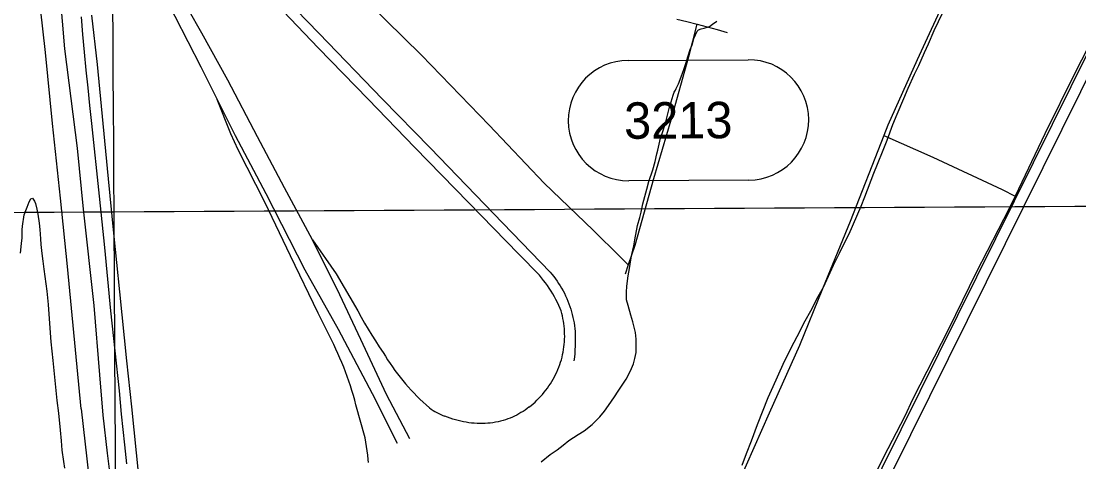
# Model space of a CAD drawing. Extents: x 3477039 to 3515015, y 546746 to 572297.
# Drawn here: x 3491528 to 3494431, y 557542 to 558751 of the extents above; entities that cross this region are included whole.
import ezdxf

# ---------------------------------------------------------------- set-up
doc = ezdxf.new("R2010")
doc.units = 0
for name, color, linetype in [('V-DTCH-CNTR', 7, 'Continuous'), ('V-GRID-MAJR', 7, 'Continuous'), ('V-ROAD-CNTR', 7, 'Continuous'), ('V-ROAD-IDEN', 7, 'Continuous'), ('V-SITE-VEGE', 7, 'Continuous'), ('V-TOPO-SHOR', 7, 'Continuous')]:
    doc.layers.add(name, color=color, linetype=linetype)

msp = doc.modelspace()

# ---------------------------------------------------------------- linework, layer by layer
at = {"layer": 'V-DTCH-CNTR'}
for points in [[(3494828.58, 559412.067), (3494806.595, 559370.561), (3494784.818, 559328.939), (3494763.253, 559287.211), (3494741.898, 559245.3740000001), (3494720.757, 559203.427), (3494699.828, 559161.376), (3494687.784, 559136.867), (3494679.113, 559119.22), (3494636.529, 559034.162), (3494593.744, 558949.207), (3494550.765, 558864.35), (3494507.5870000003, 558779.594), (3494421.239, 558610.079), (3494337.832, 558441.7170000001), (3494256.066, 558270.559), (3494240.073, 558237.081), (3494148.982, 558061.147), (3494073.3000000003, 557905.634), (3493974.46, 557713.329), (3493952.997, 557667.7220000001)], [(3495349.864, 558797.551), (3495324.204, 558818.8640000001), (3495293.875, 558843.149), (3495254.734, 558866.327), (3495089.278, 558946.188), (3494916.222, 559029.63), (3494739.654, 559114.272), (3494687.784, 559136.867), (3494543.382, 559207.185), (3494404.818, 559273.938), (3494294.312, 559326.399), (3494235.236, 559194.234), (3494148.677, 558996.557), (3494070.537, 558826.393), (3493987.0300000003, 558644.534), (3493907.0700000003, 558466.172), (3493895.628, 558437.035), (3493802.9930000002, 558201.1460000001), (3493727.092, 558016.2980000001), (3493664.323, 557861.277), (3493580.789, 557675.898)], [(3492205.041, 559095.877), (3492335.869, 558950.139), (3492480.102, 558801.38), (3492626.708, 558657.859), (3492812.644, 558466.178), (3492963.213, 558306.282), (3493097.67, 558177.4450000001), (3493171.84, 558104.509), (3493194.268, 558082.803)], [(3493327.492, 558756.644), (3493355.216, 558749.738), (3493382.887, 558742.623), (3493410.502, 558735.295), (3493438.06, 558727.755), (3493465.558, 558720.003)], [(3493382.663, 558742.681), (3493359.816, 558653.5430000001), (3493310.648, 558479.382), (3493263.333, 558318.632), (3493212.35, 558135.727), (3493194.268, 558082.803), (3493185.494, 558057.127)], [(3493895.628, 558437.035), (3494030.143, 558377.942), (3494220.7660000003, 558289.6730000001), (3494256.066, 558270.559)], [(3493580.789, 557675.898), (3493518.182, 557532.485), (3493431.2770000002, 557336.716), (3493339.789, 557114.254), (3493251.778, 556922.838)], [(3493952.997, 557667.7220000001), (3493894.528, 557555.031), (3493811.732, 557387.441), (3493753.702, 557266.98), (3493674.161, 557103.085), (3493559.344, 556858.893), (3493497.286, 556722.875), (3493494.98, 556717.696), (3493492.881, 556712.431), (3493490.99, 556707.085), (3493489.313, 556701.67), (3493487.849, 556696.192), (3493486.603, 556690.662), (3493485.577, 556685.088), (3493484.771, 556679.476), (3493482.946, 556671.964), (3493480.9020000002, 556664.507), (3493478.639, 556657.116), (3493476.161, 556649.7930000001), (3493473.468, 556642.547), (3493470.566, 556635.381), (3493467.453, 556628.305), (3493464.133, 556621.321), (3493426.37, 556549.606)]]:
    msp.add_lwpolyline(points, dxfattribs=at)
at = {"layer": 'V-GRID-MAJR'}
for points in [[(3491798.96074522, 555464.6622092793), (3491782.883, 558228.111), (3491747.6210000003, 564289.072), (3491712.358, 570350.049), (3491712.34, 570353.116)], [(3481235.517, 558168.281), (3486509.202, 558197.813), (3491782.883, 558228.111), (3497056.56, 558259.177), (3502330.233, 558291.01), (3507603.9, 558323.61), (3512877.563, 558356.976), (3512877.5640000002, 558356.976)]]:
    msp.add_spline(points, degree=3, dxfattribs=at)
at = {"layer": 'V-ROAD-CNTR'}
for p, q in [((3491692.971, 557687.643), (3491713.304, 557501.5480000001)), ((3491830.818, 557693.279), (3491850.073, 557503.3640000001))]:
    msp.add_line(p, q, dxfattribs=at)
for points in [[(3490370.721, 561774.415), (3490441.539, 561645.026), (3490522.201, 561494.973), (3490608.6350000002, 561329.577), (3490703.2120000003, 561151.7660000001), (3490782.6720000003, 560998.188), (3490874.33, 560823.34), (3490957.8740000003, 560665.028), (3491047.2060000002, 560493.727), (3491123.75, 560343.703), (3491219.4960000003, 560164.703), (3491296.077, 560019.387), (3491387.7290000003, 559843.9500000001), (3491460.816, 559703.367), (3491543.197, 559546.828), (3491602.9390000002, 559431.644), (3491650.5100000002, 559341.2660000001), (3491706.769, 559231.993), (3491772.929, 559109.701), (3491861.659, 558936.638), (3491949.809, 558764.758), (3492020.549, 558625.3690000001), (3492065.537, 558536.228)], [(3493061.0178398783, 555851.9432697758), (3495551.758858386, 560875.5862224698)], [(3493087.8957861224, 555838.617296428), (3495578.6368046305, 560862.2602491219)], [(3492327.177, 558151.509), (3492250.6010000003, 558293.7980000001), (3492176.684, 558433.447), (3492095.239, 558589.154), (3492023.836, 558718.547), (3491948.3340000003, 558850.909)], [(3492921.632, 557691.9890000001), (3492927.327, 557696.566), (3492932.894, 557701.301), (3492938.325, 557706.1900000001), (3492943.617, 557711.228), (3492948.768, 557716.411), (3492953.771, 557721.738), (3492958.623, 557727.202), (3492963.319, 557732.802), (3492967.859, 557738.528), (3492972.236, 557744.381), (3492976.447, 557750.353), (3492980.489, 557756.4400000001), (3492984.36, 557762.639), (3492988.057, 557768.943), (3492991.575, 557775.3470000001), (3492994.914, 557781.8470000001), (3492998.0670000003, 557788.4400000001), (3493001.037, 557795.116), (3493003.818, 557801.8740000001), (3493006.411, 557808.709), (3493008.651, 557815.487), (3493010.691, 557822.332), (3493012.526, 557829.232), (3493014.157, 557836.183), (3493015.58, 557843.181), (3493016.792, 557850.2170000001), (3493017.798, 557857.287), (3493018.59, 557864.383), (3493019.174, 557871.498), (3493019.545, 557878.629), (3493019.705, 557885.769), (3493019.651, 557892.908), (3493019.387, 557900.045), (3493018.912, 557907.1680000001), (3493018.224, 557914.277), (3493017.325, 557921.361), (3493016.217, 557928.414), (3493014.898, 557935.431), (3493013.372, 557942.406), (3493011.642, 557949.335), (3493009.704, 557956.206), (3493007.5640000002, 557963.017), (3493003.869, 557971.209), (3492999.968, 557979.305), (3492995.862, 557987.2980000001), (3492991.5530000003, 557995.183), (3492987.043, 558002.957), (3492982.339, 558010.613), (3492977.438, 558018.147), (3492972.349, 558025.553), (3492967.073, 558032.827), (3492961.611, 558039.965), (3492955.971, 558046.959), (3492950.154, 558053.807), (3492893.673, 558111.733), (3492755.67, 558253.587), (3492608.3510000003, 558404.902), (3492480.253, 558537.2930000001), (3492343.418, 558677.966), (3492190.306, 558839.295)], [(3492220.311, 558847.1630000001), (3492344.909, 558717.732), (3492519.585, 558536.875), (3492650.612, 558403.8740000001), (3492850.325, 558197.014), (3492979.58, 558062.853), (3492984.633, 558056.881), (3492989.517, 558050.772), (3492994.232, 558044.532), (3492998.772, 558038.162), (3493003.132, 558031.67), (3493007.3140000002, 558025.059), (3493011.312, 558018.336), (3493015.1210000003, 558011.506), (3493018.742, 558004.571), (3493022.168, 557997.54), (3493025.398, 557990.417), (3493028.433, 557983.208), (3493031.2660000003, 557975.9180000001), (3493033.897, 557968.553), (3493036.322, 557961.117), (3493038.542, 557953.617), (3493040.555, 557946.058), (3493042.357, 557938.447), (3493043.951, 557930.79), (3493045.329, 557923.091), (3493046.4960000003, 557915.356), (3493047.449, 557907.5920000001), (3493048.186, 557899.808), (3493048.5530000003, 557889.676), (3493048.71, 557879.541), (3493048.657, 557869.401), (3493048.393, 557859.268), (3493047.918, 557849.142), (3493047.234, 557839.029), (3493046.339, 557828.933), (3493045.235, 557818.856)], [(3491692.971, 557687.643), (3491676.532, 557849.572), (3491654.821, 558077.912), (3491635.627, 558265.165), (3491613.63, 558470.678), (3491595.077, 558664.984), (3491581.275, 558786.297)], [(3491802.889, 557672.699), (3491798.073, 557736.871), (3491774.412, 557955.927), (3491757.473, 558130.218), (3491742.639, 558270.954), (3491721.774, 558470.573), (3491716.47, 558519.291), (3491711.393, 558568.031), (3491706.543, 558616.794), (3491701.923, 558665.582), (3491697.5300000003, 558714.39), (3491693.367, 558763.216)], [(3491721.1780000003, 558767.91), (3491736.637, 558631.876), (3491751.904, 558470.542), (3491766.654, 558318.628), (3491780.835, 558169.071), (3491797.872, 558008.3150000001), (3491817.0470000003, 557818.709), (3491830.818, 557693.279)], [(3492065.537, 558536.228), (3492115.6350000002, 558436.961), (3492199.767, 558278.645), (3492306.464, 558068.968), (3492397.627, 557906.478), (3492491.036, 557729.852), (3492560.029, 557592.831)], [(3492446.899, 557698.086), (3492443.356, 557711.23), (3492439.619, 557724.321), (3492435.685, 557737.354), (3492431.556, 557750.326), (3492427.23, 557763.237), (3492422.713, 557776.078), (3492418.002, 557788.851), (3492413.1010000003, 557801.555), (3492408.012, 557814.181), (3492402.73, 557826.729), (3492397.264, 557839.197), (3492391.61, 557851.581), (3492385.771, 557863.88), (3492343.461, 557950.1), (3492266.97, 558107.184), (3492196.29, 558254.81), (3492123.227, 558398.336), (3492102.96, 558442.028), (3492065.537, 558536.228)], [(3492594.839, 557605.514), (3492531.025, 557727.198), (3492459.779, 557877.7710000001), (3492395.4990000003, 558015.348), (3492327.669, 558150.596), (3492327.177, 558151.509)], [(3492327.177, 558151.509), (3492392.345, 558057.51), (3492451.573, 557955.911), (3492460.92, 557939.215), (3492470.48, 557922.639), (3492480.253, 557906.187), (3492490.233, 557889.861), (3492500.4220000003, 557873.661), (3492510.815, 557857.594), (3492521.412, 557841.661), (3492527.501, 557831.706), (3492533.771, 557821.867), (3492540.227, 557812.147), (3492546.86, 557802.55), (3492553.6720000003, 557793.076), (3492560.66, 557783.731), (3492567.819, 557774.519), (3492575.149, 557765.443), (3492582.647, 557756.501), (3492590.311, 557747.705), (3492598.136, 557739.05), (3492606.1210000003, 557730.5430000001), (3492614.264, 557722.187), (3492622.56, 557713.982), (3492631.008, 557705.936), (3492639.606, 557698.047), (3492648.349, 557690.3200000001)], [(3491817.483, 557536.386), (3491812.7460000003, 557589.054), (3491802.889, 557672.699)], [(3492480.759, 557540.603), (3492480.296, 557548.103), (3492479.0100000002, 557560.034), (3492477.525, 557571.941), (3492475.846, 557583.824), (3492473.968, 557595.676), (3492471.893, 557607.495), (3492446.899, 557698.086)], [(3492648.349, 557690.3200000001), (3492653.276, 557686.713), (3492658.339, 557683.299), (3492663.531, 557680.084), (3492668.841, 557677.069), (3492674.264, 557674.264), (3492679.792, 557671.669), (3492685.414, 557669.291), (3492691.123, 557667.13)], [(3492921.632, 557691.9890000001), (3492916.328, 557687.979), (3492910.9, 557684.137), (3492905.3540000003, 557680.465), (3492899.698, 557676.969), (3492893.935, 557673.651), (3492888.069, 557670.5160000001), (3492882.11, 557667.567), (3492876.06, 557664.806), (3492869.924, 557662.234), (3492863.715, 557659.856), (3492857.431, 557657.675), (3492850.6010000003, 557655.576), (3492843.7060000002, 557653.706), (3492836.751, 557652.061), (3492829.7460000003, 557650.648), (3492822.697, 557649.466), (3492815.615, 557648.518), (3492808.505, 557647.803), (3492801.375, 557647.322), (3492794.234, 557647.076), (3492786.679, 557647.111), (3492779.13, 557647.365), (3492771.589, 557647.834), (3492764.0670000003, 557648.522), (3492756.5670000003, 557649.427), (3492749.096, 557650.5480000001), (3492741.662, 557651.883), (3492734.267, 557653.431), (3492726.9220000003, 557655.193), (3492719.63, 557657.165), (3492712.398, 557659.348), (3492705.232, 557661.736), (3492698.14, 557664.331), (3492691.123, 557667.13)]]:
    msp.add_lwpolyline(points, dxfattribs=at)
at = {"layer": 'V-ROAD-IDEN'}
for p, q in [((3493193.5734582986, 558643.253135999), (3493523.569156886, 558645.2220522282)), ((3493193.5734582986, 558643.253135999), (3493523.569156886, 558645.2220522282)), ((3493193.5746387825, 558643.2528869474), (3493193.5734582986, 558643.253135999)), ((3493525.5380731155, 558315.2263536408), (3493195.542374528, 558313.2574374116)), ((3493525.5380731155, 558315.2263536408), (3493195.542374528, 558313.2574374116))]:
    msp.add_line(p, q, dxfattribs=at)
for centre, radius, start, end in [((3493194.5588054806, 558478.2555360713), 165.00028600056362, 90.3417505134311, 270.34175051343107), ((3493194.5588054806, 558478.2555360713), 165.00028600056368, 90.3417505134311, 270.34175051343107), ((3493524.5535076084, 558480.2238715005), 165.00028619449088, 270.34175051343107, 90.34175051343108), ((3493524.5535076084, 558480.2238715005), 165.00028619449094, 270.34175051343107, 90.34175051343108)]:
    msp.add_arc(centre, radius, start, end, dxfattribs=at)
at = {"layer": 'V-SITE-VEGE'}
for p, q in [((3493425.5510000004, 558742.4270000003), (3493437.56, 558751.0690000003)), ((3494044.827, 558749.5), (3494033.307, 558724.943)), ((3494056.347, 558773.628), (3494044.827, 558749.5)), ((3493378.3500000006, 558713.859), (3493383.046, 558723.341)), ((3493383.046, 558723.341), (3493387.3310000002, 558727.656)), ((3493387.3310000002, 558727.656), (3493394.2020000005, 558730.264)), ((3493394.2020000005, 558730.264), (3493402.365, 558732.0150000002)), ((3493402.365, 558732.0150000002), (3493416.967000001, 558736.8010000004)), ((3493416.967000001, 558736.8010000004), (3493425.5510000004, 558742.4270000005)), ((3494033.307, 558724.943), (3494017.1030000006, 558688.325)), ((3493369.423, 558686.301), (3493374.519, 558703.525)), ((3493374.519, 558703.525), (3493378.3500000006, 558713.859)), ((3494017.1030000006, 558688.325), (3494006.873, 558664.203)), ((3493357.936, 558653.5720000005), (3493364.313, 558672.95)), ((3493364.313, 558672.95), (3493369.423, 558686.301)), ((3494006.873, 558664.203), (3493990.663, 558628.875)), ((3493347.737, 558621.279), (3493354.114, 558640.655)), ((3493354.114, 558640.655), (3493357.936, 558653.5720000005)), ((3493336.239, 558590.7010000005), (3493343.483, 558608.791)), ((3493343.483, 558608.791), (3493347.737, 558621.279)), ((3493979.1430000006, 558604.748), (3493961.6580000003, 558565.975)), ((3493990.6630000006, 558628.875), (3493979.1430000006, 558604.748)), ((3493326.012000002, 558566.1470000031), (3493331.9839999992, 558579.0719999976)), ((3493331.9839999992, 558579.0719999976), (3493336.239, 558590.7010000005)), ((3493311.9560000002, 558529.9670000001), (3493317.048, 558548.4790000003)), ((3493317.048, 558548.4790000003), (3493320.0270000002, 558556.233)), ((3493320.0270000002, 558556.233), (3493323.45, 558561.408)), ((3493323.45, 558561.408), (3493326.012000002, 558566.1470000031)), ((3493961.6580000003, 558565.975), (3493949.294, 558537.545)), ((3493296.2660000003, 558470.9890000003), (3493307.711, 558515.33)), ((3493307.711, 558515.33), (3493311.9560000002, 558529.9670000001)), ((3493949.294, 558537.545), (3493930.962000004, 558494.8970000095)), ((3493930.962000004, 558494.8970000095), (3493919.4560000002, 558466.469)), ((3493287.761, 558445.581), (3493296.2660000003, 558470.9890000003)), ((3493919.4560000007, 558466.469), (3493903.7050000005, 558423.8320000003)), ((3493275.043, 558396.935), (3493283.090000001, 558430.0820000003)), ((3493283.090000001, 558430.0820000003), (3493287.761, 558445.581)), ((3493272.932, 558387.0370000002), (3493275.043, 558396.935)), ((3493903.7050000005, 558423.8320000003), (3493892.632, 558395.835)), ((3493267.8479999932, 558366.374999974), (3493272.932, 558387.0370000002)), ((3493892.632, 558395.835), (3493877.292, 558357.503)), ((3493250.4260000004, 558310.829), (3493261.9150000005, 558343.1260000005)), ((3493261.9150000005, 558343.1260000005), (3493267.8479999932, 558366.374999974)), ((3493877.292, 558357.503), (3493867.4930000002, 558333.38)), ((3493245.3450000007, 558290.165), (3493250.4260000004, 558310.829)), ((3493867.4930000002, 558333.38), (3493842.3680000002, 558267.9130000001)), ((3493233.883999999, 558250.1259999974), (3493245.3450000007, 558290.165)), ((3491544.5980000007, 558241.1460000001), (3491550.138000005, 558254.9290000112)), ((3491550.138000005, 558254.9290000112), (3491553.973, 558263.975)), ((3491553.973, 558263.975), (3491559.1280000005, 558265.286)), ((3491559.1280000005, 558265.286), (3491564.75, 558257.1350000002)), ((3491564.75, 558257.1350000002), (3491566.923, 558251.122)), ((3493842.3680000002, 558267.9130000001), (3493832.5700000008, 558242.934)), ((3491536.508, 558219.609), (3491544.5980000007, 558241.1460000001)), ((3491566.923, 558251.122), (3491571.2830000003, 558235.2250000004)), ((3491571.2830000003, 558235.2250000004), (3491573.9170000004, 558221.903)), ((3493225.856, 558212.2490000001), (3493229.242, 558226.886)), ((3493229.242, 558226.886), (3493233.883999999, 558250.1259999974)), ((3493832.5700000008, 558242.934), (3493823.6200000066, 558221.3950000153)), ((3491531.8959999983, 558188.1989999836), (3491536.508, 558219.609)), ((3491573.9170000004, 558221.903), (3491577.0220000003, 558196.97)), ((3491577.0220000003, 558196.97), (3491578.8079999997, 558179.3450000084)), ((3493219.913, 558190.7220000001), (3493225.856, 558212.2490000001)), ((3493823.6200000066, 558221.3950000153), (3493809.125, 558187.7950000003)), ((3491530.299, 558155.937), (3491530.696, 558164.5400000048)), ((3491530.643, 558178.7310000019), (3491531.895999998, 558188.1989999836)), ((3491530.696, 558164.5400000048), (3491530.643, 558178.7310000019)), ((3491578.8079999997, 558179.3450000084), (3491580.6240000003, 558153.979)), ((3493212.323, 558151.558), (3493219.913, 558190.7220000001)), ((3493799.315, 558166.255), (3493783.52, 558134.799)), ((3493809.125, 558187.7950000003), (3493799.315, 558166.255)), ((3491527.8080000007, 558132.2740000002), (3491529.058, 558142.17)), ((3491529.058, 558142.17), (3491530.299, 558155.937)), ((3491580.6240000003, 558153.979), (3491581.542, 558138.5000000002)), ((3491581.542, 558138.5000000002), (3491584.648, 558113.5660000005)), ((3493209.376, 558134.775), (3493212.323, 558151.558)), ((3491526.153, 558114.6350000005), (3491527.808, 558132.2740000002)), ((3491584.648, 558113.5660000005), (3491586.877, 558092.93)), ((3493202.6180000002, 558102.0620000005), (3493203.877, 558110.67)), ((3493203.877, 558110.67), (3493209.376, 558134.775)), ((3493772.85, 558113.2540000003), (3493757.0600000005, 558080.9390000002)), ((3493783.52, 558134.799), (3493772.85, 558113.2540000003)), ((3491586.877, 558092.93), (3491590.401, 558070.5800000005)), ((3493197.570999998, 558072.3679999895), (3493202.6180000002, 558102.0620000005)), ((3493757.0600000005, 558080.9390000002), (3493728.904, 558020.623)), ((3491590.401, 558070.5800000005), (3491598.37, 558010.402)), ((3493190.4420000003, 558024.1750000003), (3493193.774, 558052.5699999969)), ((3493193.774, 558052.5699999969), (3493197.570999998, 558072.3679999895)), ((3493189.213, 558007.827), (3493190.4420000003, 558024.1750000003)), ((3493728.904, 558020.623), (3493714.8079999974, 557995.1949999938)), ((3491598.37, 558010.402), (3491601.52, 557973.8570000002)), ((3493189.7250000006, 557986.322999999), (3493189.213, 558007.827)), ((3493714.8079999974, 557995.1949999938), (3493694.3159999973, 557955.5479999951)), ((3491601.52, 557973.8570000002), (3491604.201, 557947.203)), ((3493193.656, 557970.8570000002), (3493189.725, 557986.322999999)), ((3493201.495, 557944.6530000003), (3493193.656, 557970.8570000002)), ((3491604.2010000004, 557947.203), (3491609.65, 557871.1010000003)), ((3493207.156000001, 557926.1819999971), (3493201.495, 557944.6530000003)), ((3493694.3159999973, 557955.5479999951), (3493678.509, 557927.5380000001)), ((3493213.7180000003, 557896.961), (3493207.156000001, 557926.1819999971)), ((3493678.509, 557927.5380000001), (3493656.737, 557884.8780000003)), ((3493215.9380000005, 557878.4780000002), (3493213.7180000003, 557896.961)), ((3493216.077, 557841.9210000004), (3493215.9380000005, 557878.4780000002)), ((3493656.737, 557884.8780000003), (3493640.5110000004, 557854.2810000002)), ((3491609.65, 557871.1010000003), (3491615.006, 557819.9440000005)), ((3493640.5110000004, 557854.2810000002), (3493618.316999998, 557809.467999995)), ((3491615.006, 557819.9440000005), (3491618.154, 557783.827)), ((3493208.882, 557811.3590000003), (3493212.7000000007, 557825.9960000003)), ((3493212.7000000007, 557825.9960000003), (3493216.077, 557841.9210000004)), ((3493197.795, 557786.3730000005), (3493203.341000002, 557798.0060000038)), ((3493203.341000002, 557798.0060000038), (3493208.882, 557811.3590000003)), ((3493618.316999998, 557809.467999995), (3493590.595, 557747.865)), ((3491618.154, 557783.827), (3491621.732, 557747.2850000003)), ((3493166.5889999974, 557736.3649999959), (3493188.399999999, 557768.7029999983)), ((3493188.399999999, 557768.7029999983), (3493197.795, 557786.3730000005)), ((3491621.732, 557747.2850000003), (3491626.172000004, 557710.7469999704)), ((3493156.757, 557720.4130000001), (3493166.5889999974, 557736.3649999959)), ((3493590.595, 557747.865), (3493577.377, 557717.71)), ((3491626.172000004, 557710.7469999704), (3491630.174999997, 557675.4960000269)), ((3493139.644, 557696.697), (3493156.757, 557720.4130000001)), ((3493577.377, 557717.71), (3493548.412, 557643.6250000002)), ((3491630.174999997, 557675.4960000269), (3491635.082, 557628.636)), ((3493116.108, 557665.6440000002), (3493128.9530000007, 557680.743)), ((3493128.9530000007, 557680.743), (3493139.644, 557696.697)), ((3493073.2470000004, 557627.205), (3493095.542, 557644.922)), ((3493095.542, 557644.922), (3493116.108, 557665.6440000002)), ((3493548.4120000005, 557643.6250000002), (3493531.3810000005, 557598.4060000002)), ((3491635.082, 557628.636), (3491637.7740000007, 557599.401)), ((3493031.2000000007, 557600.8100000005), (3493056.943, 557616.821)), ((3493056.943, 557616.821), (3493073.2470000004, 557627.205)), ((3491637.7740000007, 557599.401), (3491639.588000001, 557574.4649999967)), ((3492998.61, 557575.3120000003), (3493015.336000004, 557587.8480000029)), ((3493015.336000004, 557587.8480000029), (3493031.2000000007, 557600.8100000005)), ((3493531.3810000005, 557598.4060000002), (3493517.749000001, 557563.9480000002)), ((3491639.5880000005, 557574.4649999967), (3491644.009999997, 557542.6570000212)), ((3492955.299, 557542.0340000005), (3492979.738, 557561.9080000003)), ((3492979.738, 557561.9080000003), (3492998.61, 557575.3120000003)), ((3493517.749000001, 557563.9480000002), (3493506.2580000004, 557532.079)), ((3491644.009999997, 557542.6570000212), (3491646.6580000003, 557525.0340000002))]:
    msp.add_line(p, q, dxfattribs=at)
at = {"layer": 'V-TOPO-SHOR'}
for points in [[(3491634.37, 558827.9720000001), (3491646.752, 558674.968), (3491681.769, 558402.993), (3491698.157, 558235.256), (3491727.3510000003, 557970.9720000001), (3491742.981, 557780.303), (3491752.156, 557670.256)], [(3491752.156, 557670.256), (3491763.75, 557566.215), (3491776.708, 557463.547)]]:
    msp.add_lwpolyline(points, dxfattribs=at)

# ---------------------------------------------------------------- texts
at = {"layer": 'V-ROAD-IDEN'}
msp.add_text('3213', height=100.00076942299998, rotation=0.3417901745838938, dxfattribs=at).set_placement((3493183.08497224, 558428.1854958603))

doc.saveas('drawing.dxf')
